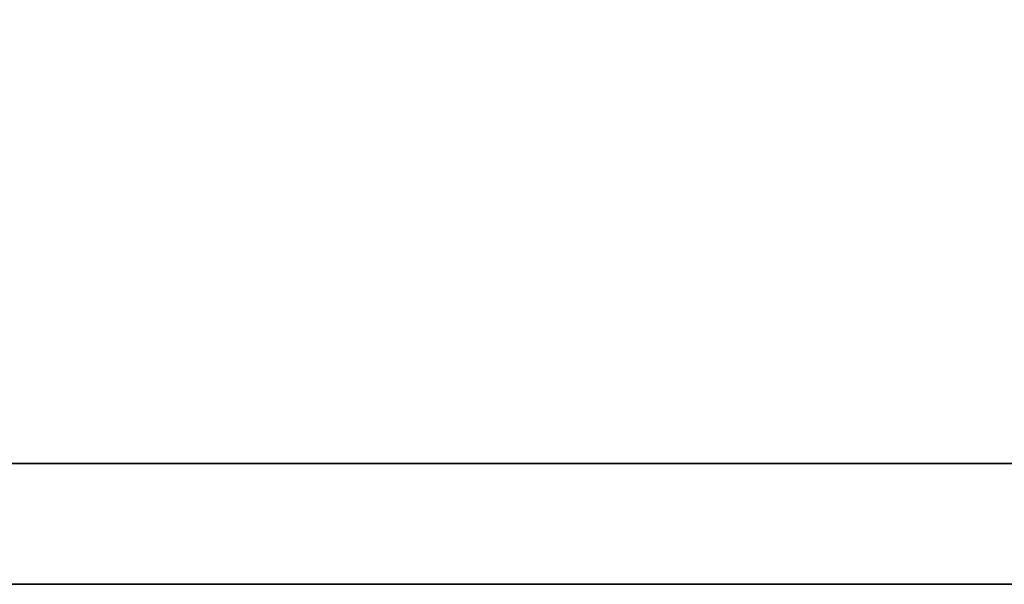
# Model space of a CAD drawing. Header units: millimetres. Extents: x -227 to 3135, y -1502 to 860.
# Tile 465 of 582: x 1216.395 to 1218.037, y -702.812 to -701.871. Entities that reach past the tile are written whole.
import ezdxf

# ---------------------------------------------------------------- set-up
doc = ezdxf.new("R2010")
doc.units = ezdxf.units.MM
doc.layers.add('DIM', color=4, linetype='CONTINUOUS')
doc.layers.add('layer 1', color=7, linetype='CONTINUOUS')

# ---------------------------------------------------------------- blocks, each defined once
blk = doc.blocks.new('TBI MOTION logo(完整正式版)')
at = {"layer": 'layer 1', "color": 22, "lineweight": 35}
blk.add_open_spline([(75.90875, -9.47875), (75.90875, -9.47875), (75.90875, -12.28625), (75.90875, -12.28625), (75.90875, -12.28625), (75.90875, -12.28625), (75.90875, -12.47875), (75.90875, -12.47875), (75.90875, -12.47875), (75.90875, -12.47875), (75.71625, -12.47875), (75.71625, -12.47875), (75.71625, -12.47875), (75.71625, -12.47875), (-88.32875, -12.47875), (-88.32875, -12.47875), (-88.32875, -12.47875), (-88.32875, -12.47875), (-88.32875, -13.29375), (-88.32875, -13.29375), (-88.32875, -13.29375), (-88.32875, -13.29375), (82.89125, -13.29375), (82.89125, -13.29375), (82.89125, -13.29375), (82.89125, -13.29375), (75.90875, -9.47875), (75.90875, -9.47875)], degree=3, knots=[0, 0, 0, 0, 0.1428571, 0.1428571, 0.1428571, 0.1428572, 0.2857143, 0.2857143, 0.2857143, 0.2857143, 0.4285714, 0.4285714, 0.4285714, 0.4285714, 0.5714286, 0.5714286, 0.5714286, 0.5714286, 0.7142857, 0.7142857, 0.7142857, 0.7142857, 0.8571429, 0.8571429, 0.8571429, 0.8571429, 1, 1, 1, 1], dxfattribs=at)

msp = doc.modelspace()

# ---------------------------------------------------------------- block references
at = {"layer": 'DIM', "color": 7, "xscale": 0.246592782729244, "yscale": 0.246592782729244, "zscale": 0.246592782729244}
msp.add_blockref('TBI MOTION logo(完整正式版)', (1233.252, -699.5337), dxfattribs=at)

doc.saveas('drawing.dxf')
